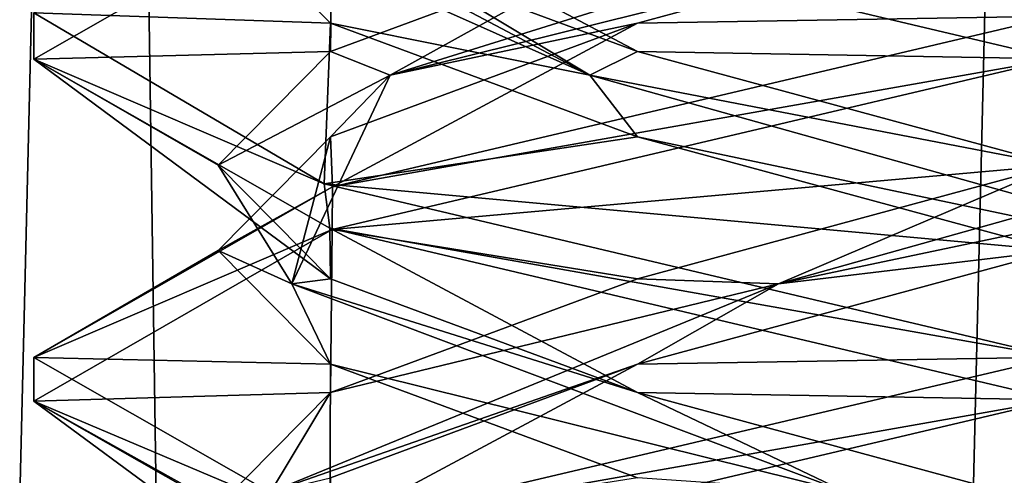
# Model space of a CAD drawing. Header units: millimetres. Extents: x -18.9 to 18.9, y -8.8 to 59.9.
# Tile 257 of 463: x -1.5 to -0.1, y 27.3 to 28. Entities that reach past the tile are written whole.
import ezdxf

# ---------------------------------------------------------------- set-up
doc = ezdxf.new("R2010")
doc.units = ezdxf.units.MM
doc.header["$LTSCALE"] = 65.185185
for name, color, linetype in [('1284', 7, 'CONTINUOUS'), ('1468', 7, 'CONTINUOUS'), ('1585', 7, 'CONTINUOUS'), ('1603', 7, 'CONTINUOUS'), ('3133', 7, 'CONTINUOUS'), ('3177', 7, 'CONTINUOUS'), ('3178', 7, 'CONTINUOUS'), ('3179', 7, 'CONTINUOUS'), ('3180', 7, 'CONTINUOUS'), ('3181', 7, 'CONTINUOUS'), ('3182', 7, 'CONTINUOUS'), ('3183', 7, 'CONTINUOUS'), ('3196', 7, 'CONTINUOUS'), ('3197', 7, 'CONTINUOUS'), ('3198', 7, 'CONTINUOUS')]:
    doc.layers.add(name, color=color, linetype=linetype)

msp = doc.modelspace()

# ---------------------------------------------------------------- linework, layer by layer
at = {"layer": '1284', "color": 7, "linetype": 'Continuous'}
for points in [[(-2.4343, 32.4, -11.818), (-1.3962, 32.4, -10.8154), (-2.2698, -3.5, -11.5768), (-2.4343, 32.4, -11.818)], [(-2.2698, -3.5, -11.5768), (-1.3962, 32.4, -10.8154), (-0.8623, -3.5, -10.5837), (-2.2698, -3.5, -11.5768)], [(-1.3962, 32.4, -10.8154), (0, 32.4, -10.45), (-0.8623, -3.5, -10.5837), (-1.3962, 32.4, -10.8154)], [(0, 32.4, -10.45), (0, 29.7897, -10.45), (-0.8623, -3.5, -10.5837), (0, 32.4, -10.45)], [(0, 29.7897, -10.45), (0.5552, 29.6513, -10.5046), (-0.8623, -3.5, -10.5837), (0, 29.7897, -10.45)], [(-0.8623, -3.5, -10.5837), (0.5552, 29.6513, -10.5046), (0.8623, -3.5, -10.5837), (-0.8623, -3.5, -10.5837)]]:
    msp.add_3dface(points, dxfattribs=at)
at = {"layer": '1468', "color": 7, "linetype": 'Continuous'}
for points in [[(0.3674, 26.5965, 12.831), (-1.7624, 34.4, 12.5771), (-1.8536, 26.5965, 12.7017), (0.3674, 26.5965, 12.831)], [(-1.7624, 34.4, 12.5771), (0.3674, 26.5965, 12.831), (-0.7037, 34.4, 12.6805), (-1.7624, 34.4, 12.5771)], [(0.3674, 26.5965, 12.831), (0.3635, 34.4, 12.6948), (-0.7037, 34.4, 12.6805), (0.3674, 26.5965, 12.831)]]:
    msp.add_3dface(points, dxfattribs=at)
at = {"layer": '1585', "color": 7, "linetype": 'Continuous'}
for points in [[(2.05, 34.2851, 11.6876), (2.05, 24.4, 11.5151), (-2.05, 34.2851, 11.6876), (2.05, 34.2851, 11.6876)], [(2.05, 24.4, 11.5151), (-2.05, 24.4, 11.5151), (-2.05, 34.2851, 11.6876), (2.05, 24.4, 11.5151)]]:
    msp.add_3dface(points, dxfattribs=at)
at = {"layer": '1603', "color": 7, "linetype": 'Continuous'}
for points in [[(8.7, 26.207, -7.5683), (8.7, 34.207, -7.8476), (-8.7, 34.207, -7.8476), (8.7, 26.207, -7.5683)], [(8.7, 26.207, -7.5683), (-8.7, 34.207, -7.8476), (8.3357, 26.3664, -7.5738), (8.7, 26.207, -7.5683)], [(-8.7, 34.207, -7.8476), (-7.4112, 26.593, -7.5817), (7.4112, 26.593, -7.5817), (-8.7, 34.207, -7.8476)], [(8.3357, 26.3664, -7.5738), (-8.7, 34.207, -7.8476), (8.071, 26.4665, -7.5773), (8.3357, 26.3664, -7.5738)], [(8.071, 26.4665, -7.5773), (-8.7, 34.207, -7.8476), (8.007, 26.4875, -7.5781), (8.071, 26.4665, -7.5773)], [(8.007, 26.4875, -7.5781), (-8.7, 34.207, -7.8476), (7.4112, 26.593, -7.5817), (8.007, 26.4875, -7.5781)]]:
    msp.add_3dface(points, dxfattribs=at)
at = {"layer": '3133', "color": 7, "linetype": 'Continuous'}
for points in [[(-1.5, 27.9369, -13.303), (-1.0618, 28.1872, -12.2405), (-1.4998, 28.0048, -13.2772), (-1.5, 27.9369, -13.303)], [(0, 27.9375, -14.8), (-1.0739, 28.1915, -14.3473), (0, 28, -14.8), (0, 27.9375, -14.8)], [(-1.0739, 27.754, -14.3473), (-1.5, 27.9369, -13.303), (-1.4998, 28.0048, -13.2772), (-1.0739, 27.754, -14.3473)], [(0, 27.9375, -11.8), (0, 28, -11.8), (-1.0618, 27.7497, -12.2405), (0, 27.9375, -11.8)], [(-1.0656, 27.689, -14.3557), (-1.5, 27.9369, -13.303), (-1.0739, 27.754, -14.3473), (-1.0656, 27.689, -14.3557)], [(-1.0626, 27.6869, -12.2413), (0, 27.9375, -11.8), (-1.0618, 27.7497, -12.2405), (-1.0626, 27.6869, -12.2413)], [(-1.5, 27.4994, -13.303), (-1.0626, 27.6869, -12.2413), (-1.0618, 27.7497, -12.2405), (-1.5, 27.4994, -13.303)], [(0, 27.5, -14.8), (-1.0656, 27.689, -14.3557), (-1.0739, 27.754, -14.3473), (0, 27.5, -14.8)], [(-1.5, 27.4353, -13.3105), (-1.0626, 27.6869, -12.2413), (-1.5, 27.4994, -13.303), (-1.5, 27.4353, -13.3105)], [(0, 27.4375, -14.8), (-1.0656, 27.689, -14.3557), (0, 27.5, -14.8), (0, 27.4375, -14.8)], [(-1.0656, 27.2515, -14.3557), (-1.5, 27.4353, -13.3105), (-1.5, 27.4994, -13.303), (-1.0656, 27.2515, -14.3557)], [(0, 27.4375, -11.8), (0, 27.5, -11.8), (-1.0626, 27.2494, -12.2413), (0, 27.4375, -11.8)], [(-1.0509, 27.1846, -14.3703), (-1.5, 27.4353, -13.3105), (-1.0656, 27.2515, -14.3557), (-1.0509, 27.1846, -14.3703)], [(-1.0661, 27.1859, -12.2448), (0, 27.4375, -11.8), (-1.0626, 27.2494, -12.2413), (-1.0661, 27.1859, -12.2448)]]:
    msp.add_3dface(points, dxfattribs=at)
at = {"layer": '3177', "color": 7, "linetype": 'Continuous'}
msp.add_3dface([(0, 27.4375, -11.8), (-1.0661, 27.1859, -12.2448), (0, 27.2812, -12.0706), (0, 27.4375, -11.8)], dxfattribs=at)
at = {"layer": '3178', "color": 7, "linetype": 'Continuous'}
for points in [[(-0.6147, 27.4896, -12.2353), (0, 27.5, -11.8), (0, 27.6562, -12.0706), (-0.6147, 27.4896, -12.2353)], [(-1.0647, 27.3229, -12.6853), (-1.0626, 27.2494, -12.2413), (-0.6147, 27.4896, -12.2353), (-1.0647, 27.3229, -12.6853)], [(-1.0626, 27.2494, -12.2413), (0, 27.5, -11.8), (-0.6147, 27.4896, -12.2353), (-1.0626, 27.2494, -12.2413)]]:
    msp.add_3dface(points, dxfattribs=at)
at = {"layer": '3179', "color": 7, "linetype": 'Continuous'}
for points in [[(-0.4081, 27.6076, -12.1787), (0.6147, 27.8229, -12.2353), (0.6844, 27.9132, -12.3225), (-0.4081, 27.6076, -12.1787)], [(-0.4081, 27.6076, -12.1787), (0.6844, 27.9132, -12.3225), (0, 27.7812, -12.0706), (-0.4081, 27.6076, -12.1787)], [(0, 27.6562, -12.0706), (0.6147, 27.8229, -12.2353), (-0.4081, 27.6076, -12.1787), (0, 27.6562, -12.0706)], [(-0.6147, 27.6146, -12.2353), (-0.4081, 27.6076, -12.1787), (0, 27.7812, -12.0706), (-0.6147, 27.6146, -12.2353)], [(-0.6147, 27.4896, -12.2353), (0, 27.6562, -12.0706), (-0.4081, 27.6076, -12.1787), (-0.6147, 27.4896, -12.2353)], [(-1.1526, 27.3021, -12.9912), (-0.6147, 27.4896, -12.2353), (-0.4081, 27.6076, -12.1787), (-1.1526, 27.3021, -12.9912)], [(-1.1526, 27.3021, -12.9912), (-0.4081, 27.6076, -12.1787), (-1.0647, 27.4479, -12.6853), (-1.1526, 27.3021, -12.9912)], [(-1.0647, 27.4479, -12.6853), (-0.4081, 27.6076, -12.1787), (-0.6147, 27.6146, -12.2353), (-1.0647, 27.4479, -12.6853)], [(-1.0647, 27.3229, -12.6853), (-0.6147, 27.4896, -12.2353), (-1.1526, 27.3021, -12.9912), (-1.0647, 27.3229, -12.6853)], [(-1.2294, 27.2812, -13.3), (-1.1526, 27.3021, -12.9912), (-1.0647, 27.4479, -12.6853), (-1.2294, 27.2812, -13.3)]]:
    msp.add_3dface(points, dxfattribs=at)
at = {"layer": '3180', "color": 7, "linetype": 'Continuous'}
for points in [[(0, 27.9375, -11.8), (-1.0626, 27.6869, -12.2413), (0, 27.7812, -12.0706), (0, 27.9375, -11.8)], [(-1.0626, 27.6869, -12.2413), (-0.6147, 27.6146, -12.2353), (0, 27.7812, -12.0706), (-1.0626, 27.6869, -12.2413)], [(-1.0626, 27.6869, -12.2413), (-1.5, 27.4353, -13.3105), (-1.0647, 27.4479, -12.6853), (-1.0626, 27.6869, -12.2413)], [(-1.0626, 27.6869, -12.2413), (-1.0647, 27.4479, -12.6853), (-0.6147, 27.6146, -12.2353), (-1.0626, 27.6869, -12.2413)], [(-1.5, 27.4353, -13.3105), (-1.2294, 27.2812, -13.3), (-1.0647, 27.4479, -12.6853), (-1.5, 27.4353, -13.3105)], [(-1.5, 27.4353, -13.3105), (-1.0509, 27.1846, -14.3703), (-1.0647, 27.1146, -13.9147), (-1.5, 27.4353, -13.3105)], [(-1.5, 27.4353, -13.3105), (-1.0647, 27.1146, -13.9147), (-1.2294, 27.2812, -13.3), (-1.5, 27.4353, -13.3105)]]:
    msp.add_3dface(points, dxfattribs=at)
at = {"layer": '3181', "color": 7, "linetype": 'Continuous'}
for points in [[(-0.6147, 27.9896, -12.2353), (0, 28, -11.8), (0, 28.1562, -12.0706), (-0.6147, 27.9896, -12.2353)], [(-1.0618, 27.7497, -12.2405), (0, 28, -11.8), (-0.6147, 27.9896, -12.2353), (-1.0618, 27.7497, -12.2405)], [(-1.0647, 27.8229, -12.6853), (-1.0618, 27.7497, -12.2405), (-0.6147, 27.9896, -12.2353), (-1.0647, 27.8229, -12.6853)], [(-1.2294, 27.6562, -13.3), (-1.0618, 27.7497, -12.2405), (-1.0647, 27.8229, -12.6853), (-1.2294, 27.6562, -13.3)], [(-1.5, 27.4994, -13.303), (-1.0618, 27.7497, -12.2405), (-1.2294, 27.6562, -13.3), (-1.5, 27.4994, -13.303)], [(-1.0647, 27.4896, -13.9147), (-1.5, 27.4994, -13.303), (-1.2294, 27.6562, -13.3), (-1.0647, 27.4896, -13.9147)], [(-1.0656, 27.2515, -14.3557), (-1.5, 27.4994, -13.303), (-1.0647, 27.4896, -13.9147), (-1.0656, 27.2515, -14.3557)], [(-0.6147, 27.3229, -14.3647), (-1.0656, 27.2515, -14.3557), (-1.0647, 27.4896, -13.9147), (-0.6147, 27.3229, -14.3647)]]:
    msp.add_3dface(points, dxfattribs=at)
at = {"layer": '3182', "color": 7, "linetype": 'Continuous'}
for points in [[(-0.9775, 27.9132, -12.6156), (0, 28.1562, -12.0706), (0, 28.2188, -12.1067), (-0.9775, 27.9132, -12.6156)], [(-0.9775, 27.9132, -12.6156), (0, 28.2188, -12.1067), (-0.6147, 28.1146, -12.2353), (-0.9775, 27.9132, -12.6156)], [(-0.6147, 27.9896, -12.2353), (0, 28.1562, -12.0706), (-0.9775, 27.9132, -12.6156), (-0.6147, 27.9896, -12.2353)], [(-1.0647, 27.9479, -12.6853), (-0.9775, 27.9132, -12.6156), (-0.6147, 28.1146, -12.2353), (-1.0647, 27.9479, -12.6853)], [(-1.0647, 27.8229, -12.6853), (-0.6147, 27.9896, -12.2353), (-0.9775, 27.9132, -12.6156), (-1.0647, 27.8229, -12.6853)], [(-1.2294, 27.7812, -13.3), (-0.9775, 27.9132, -12.6156), (-1.0647, 27.9479, -12.6853), (-1.2294, 27.7812, -13.3)], [(-1.1213, 27.6076, -13.7081), (-0.9775, 27.9132, -12.6156), (-1.2294, 27.7812, -13.3), (-1.1213, 27.6076, -13.7081)], [(-1.1213, 27.6076, -13.7081), (-1.0647, 27.8229, -12.6853), (-0.9775, 27.9132, -12.6156), (-1.1213, 27.6076, -13.7081)], [(-1.2294, 27.6562, -13.3), (-1.0647, 27.8229, -12.6853), (-1.1213, 27.6076, -13.7081), (-1.2294, 27.6562, -13.3)], [(-1.0647, 27.6146, -13.9147), (-1.1213, 27.6076, -13.7081), (-1.2294, 27.7812, -13.3), (-1.0647, 27.6146, -13.9147)], [(-1.0647, 27.4896, -13.9147), (-1.2294, 27.6562, -13.3), (-1.1213, 27.6076, -13.7081), (-1.0647, 27.4896, -13.9147)], [(-0.6147, 27.4479, -14.3647), (-1.1213, 27.6076, -13.7081), (-1.0647, 27.6146, -13.9147), (-0.6147, 27.4479, -14.3647)], [(-0.3088, 27.3021, -14.4526), (-1.0647, 27.4896, -13.9147), (-1.1213, 27.6076, -13.7081), (-0.3088, 27.3021, -14.4526)], [(-0.3088, 27.3021, -14.4526), (-1.1213, 27.6076, -13.7081), (-0.6147, 27.4479, -14.3647), (-0.3088, 27.3021, -14.4526)], [(-0.6147, 27.3229, -14.3647), (-1.0647, 27.4896, -13.9147), (-0.3088, 27.3021, -14.4526), (-0.6147, 27.3229, -14.3647)], [(0, 27.2812, -14.5294), (-0.3088, 27.3021, -14.4526), (-0.6147, 27.4479, -14.3647), (0, 27.2812, -14.5294)]]:
    msp.add_3dface(points, dxfattribs=at)
at = {"layer": '3183', "color": 7, "linetype": 'Continuous'}
for points in [[(-1.0618, 28.1872, -12.2405), (-1.5, 27.9369, -13.303), (-1.0647, 27.9479, -12.6853), (-1.0618, 28.1872, -12.2405)], [(-1.0618, 28.1872, -12.2405), (-1.0647, 27.9479, -12.6853), (-0.6147, 28.1146, -12.2353), (-1.0618, 28.1872, -12.2405)], [(-1.5, 27.9369, -13.303), (-1.2294, 27.7812, -13.3), (-1.0647, 27.9479, -12.6853), (-1.5, 27.9369, -13.303)], [(-1.5, 27.9369, -13.303), (-1.0656, 27.689, -14.3557), (-1.0647, 27.6146, -13.9147), (-1.5, 27.9369, -13.303)], [(-1.5, 27.9369, -13.303), (-1.0647, 27.6146, -13.9147), (-1.2294, 27.7812, -13.3), (-1.5, 27.9369, -13.303)], [(-1.0656, 27.689, -14.3557), (0, 27.4375, -14.8), (-0.6147, 27.4479, -14.3647), (-1.0656, 27.689, -14.3557)], [(-1.0656, 27.689, -14.3557), (-0.6147, 27.4479, -14.3647), (-1.0647, 27.6146, -13.9147), (-1.0656, 27.689, -14.3557)], [(0, 27.4375, -14.8), (0, 27.2812, -14.5294), (-0.6147, 27.4479, -14.3647), (0, 27.4375, -14.8)]]:
    msp.add_3dface(points, dxfattribs=at)
at = {"layer": '3196', "color": 7, "linetype": 'Continuous'}
for points in [[(-1.0647, 27.9896, -13.9147), (-1.4998, 28.0048, -13.2772), (-1.2294, 28.1562, -13.3), (-1.0647, 27.9896, -13.9147)], [(-1.0739, 27.754, -14.3473), (-1.4998, 28.0048, -13.2772), (-1.0647, 27.9896, -13.9147), (-1.0739, 27.754, -14.3473)], [(-0.6147, 27.8229, -14.3647), (-1.0739, 27.754, -14.3473), (-1.0647, 27.9896, -13.9147), (-0.6147, 27.8229, -14.3647)], [(0, 27.6562, -14.5294), (-1.0739, 27.754, -14.3473), (-0.6147, 27.8229, -14.3647), (0, 27.6562, -14.5294)], [(0, 27.5, -14.8), (-1.0739, 27.754, -14.3473), (0, 27.6562, -14.5294), (0, 27.5, -14.8)]]:
    msp.add_3dface(points, dxfattribs=at)
at = {"layer": '3197', "color": 7, "linetype": 'Continuous'}
for points in [[(-0.6844, 27.9132, -14.2775), (-1.2294, 28.1562, -13.3), (-1.1933, 28.2188, -13.3), (-0.6844, 27.9132, -14.2775)], [(-0.6844, 27.9132, -14.2775), (-1.1933, 28.2188, -13.3), (-1.0647, 28.1146, -13.9147), (-0.6844, 27.9132, -14.2775)], [(-1.0647, 27.9896, -13.9147), (-1.2294, 28.1562, -13.3), (-0.6844, 27.9132, -14.2775), (-1.0647, 27.9896, -13.9147)], [(-0.6147, 27.9479, -14.3647), (-0.6844, 27.9132, -14.2775), (-1.0647, 28.1146, -13.9147), (-0.6147, 27.9479, -14.3647)], [(-0.6147, 27.8229, -14.3647), (-1.0647, 27.9896, -13.9147), (-0.6844, 27.9132, -14.2775), (-0.6147, 27.8229, -14.3647)], [(0, 27.7812, -14.5294), (-0.6844, 27.9132, -14.2775), (-0.6147, 27.9479, -14.3647), (0, 27.7812, -14.5294)], [(0.4081, 27.6076, -14.4213), (-0.6147, 27.8229, -14.3647), (-0.6844, 27.9132, -14.2775), (0.4081, 27.6076, -14.4213)], [(0.4081, 27.6076, -14.4213), (-0.6844, 27.9132, -14.2775), (0, 27.7812, -14.5294), (0.4081, 27.6076, -14.4213)], [(0, 27.6562, -14.5294), (-0.6147, 27.8229, -14.3647), (0.4081, 27.6076, -14.4213), (0, 27.6562, -14.5294)]]:
    msp.add_3dface(points, dxfattribs=at)
at = {"layer": '3198', "color": 7, "linetype": 'Continuous'}
for points in [[(-1.0739, 28.1915, -14.3473), (0, 27.9375, -14.8), (-0.6147, 27.9479, -14.3647), (-1.0739, 28.1915, -14.3473)], [(-1.0739, 28.1915, -14.3473), (-0.6147, 27.9479, -14.3647), (-1.0647, 28.1146, -13.9147), (-1.0739, 28.1915, -14.3473)], [(0, 27.9375, -14.8), (0, 27.7812, -14.5294), (-0.6147, 27.9479, -14.3647), (0, 27.9375, -14.8)]]:
    msp.add_3dface(points, dxfattribs=at)

doc.saveas('drawing.dxf')
